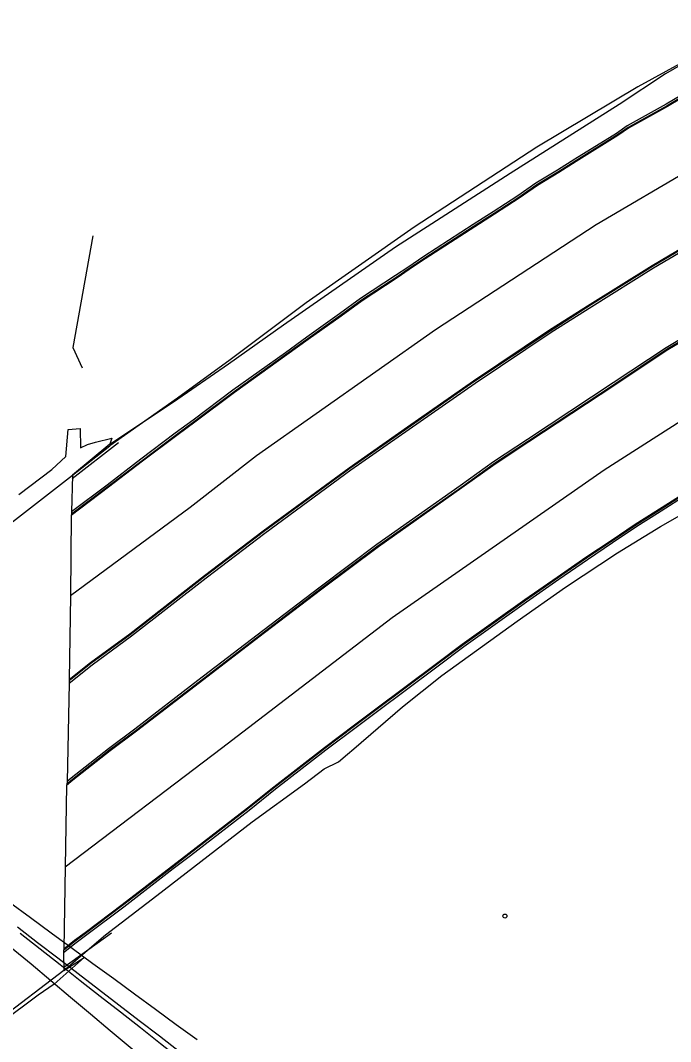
# Model space of a CAD drawing. Extents: x 368532 to 392481, y 10654822 to 10676899.
# Drawn here: x 390783 to 390903.8, y 10659022.5 to 10659212.1 of the extents above; entities that cross this region are included whole.
import ezdxf

# ---------------------------------------------------------------- set-up
doc = ezdxf.new("R2010")
doc.units = 0
for name, color, linetype in [('p_bridge deck', 7, 'Continuous'), ('p_Catenary', 7, 'Continuous'), ('p_dtm obscured area', 7, 'Continuous'), ('p_dtm retaining wall', 7, 'Continuous'), ('p_dtm sidewalk', 7, 'Continuous'), ('p_road - paved curb', 7, 'Continuous'), ('p_road conc barrier', 7, 'Continuous'), ('p_road guard rails', 7, 'Continuous'), ('p_road paint stripe', 7, 'Continuous'), ('p_structure unidentified', 7, 'Continuous')]:
    doc.layers.add(name, color=color, linetype=linetype)

msp = doc.modelspace()

# ---------------------------------------------------------------- linework, layer by layer
at = {"layer": 'p_bridge deck'}
for p, q in [((390742.01, 10659088.49), (390792.7, 10659127.64)), ((390792.7, 10659127.64), (390792.51, 10659120.85)), ((390792.48, 10659120.2), (390792.32, 10659105.28)), ((390792.5, 10659120.4), (390792.48, 10659120.2)), ((390792.51, 10659120.85), (390792.5, 10659120.4)), ((390792.32, 10659105.28), (390792.09, 10659089.72)), ((390792.09, 10659089.72), (390792.09, 10659089.53)), ((390792.08, 10659089.07), (390791.72, 10659070.78)), ((390792.09, 10659089.53), (390792.08, 10659089.07)), ((390791.72, 10659070.78), (390791.64, 10659070.26)), ((390791.61, 10659070.04), (390791.34, 10659054.95)), ((390791.64, 10659070.26), (390791.61, 10659070.04)), ((390791.34, 10659054.95), (390791.08, 10659039.69)), ((390791.08, 10659039.69), (390791.06, 10659039.48)), ((390791.06, 10659039.48), (390791.07, 10659039.04)), ((390791.07, 10659039.04), (390791.1, 10659035.71)), ((390791.1, 10659035.71), (390745.71, 10659001.1))]:
    msp.add_line(p, q, dxfattribs=at)
at = {"layer": 'p_Catenary'}
for points in [[(390781.03, 10659048.35), (390784.9, 10659045.52), (390788.77, 10659042.68), (390792.64, 10659039.85), (390796.51, 10659037.01), (390800.38, 10659034.18), (390804.25, 10659031.34), (390808.13, 10659028.51), (390812, 10659025.67), (390815.87, 10659022.84)], [(390782.48, 10659043.8), (390786.24, 10659040.9), (390790.01, 10659038.01), (390793.78, 10659035.11), (390797.55, 10659032.22), (390801.32, 10659029.32), (390805.08, 10659026.42), (390808.85, 10659023.53), (390812.62, 10659020.63)], [(390783.01, 10659042.64), (390786.73, 10659039.71), (390790.45, 10659036.78), (390794.16, 10659033.85), (390797.88, 10659030.93), (390801.6, 10659028), (390805.32, 10659025.07), (390809.04, 10659022.14), (390812.76, 10659019.22)], [(390781.32, 10659039.98), (390785.01, 10659036.89), (390788.69, 10659033.81), (390792.37, 10659030.72), (390796.05, 10659027.63), (390799.74, 10659024.55), (390803.42, 10659021.46), (390807.1, 10659018.38), (390810.78, 10659015.29)]]:
    msp.add_lwpolyline(points, dxfattribs=at)
at = {"layer": 'p_dtm obscured area'}
msp.add_lwpolyline([(390782.77, 10659124.05), (390788.87, 10659128.75), (390791.49, 10659131.12), (390791.9, 10659136.14), (390794.16, 10659136.31), (390794.22, 10659132.74), (390795.48, 10659133.35), (390796.98, 10659133.77), (390800.01, 10659134.54), (390799.65, 10659133.41), (390792.7, 10659127.64), (390792.51, 10659120.85), (390792.5, 10659120.4), (390792.48, 10659120.2), (390792.32, 10659105.28), (390792.09, 10659089.72), (390792.09, 10659089.53), (390792.08, 10659089.07), (390791.72, 10659070.78), (390791.64, 10659070.26), (390791.61, 10659070.04), (390791.34, 10659054.95), (390791.08, 10659039.69), (390791.06, 10659039.48), (390791.07, 10659039.04), (390791.1, 10659035.71), (390794.88, 10659038.07), (390789.29, 10659033.13), (390786.33, 10659031.13), (390779.49, 10659025.94)], dxfattribs=at)
at = {"layer": 'p_dtm retaining wall'}
for p, q in [((390796.52, 10659172.14), (390792.8, 10659151.38)), ((390792.8, 10659151.38), (390794.49, 10659147.6)), ((390792.7, 10659127.64), (390799.65, 10659133.13)), ((390791.1, 10659035.71), (390798.88, 10659042.35))]:
    msp.add_line(p, q, dxfattribs=at)
at = {"layer": 'p_dtm sidewalk'}
for p, q in [((390920.13, 10659212.12), (390897.73, 10659199.81)), ((390897.73, 10659199.81), (390878.97, 10659188.6)), ((390878.97, 10659188.6), (390856.15, 10659173.74)), ((390856.15, 10659173.74), (390836.13, 10659159.65)), ((390836.13, 10659159.65), (390821.97, 10659149.06)), ((390821.97, 10659149.06), (390812.24, 10659141.99)), ((390812.24, 10659141.99), (390799.65, 10659133.13))]:
    msp.add_line(p, q, dxfattribs=at)
at = {"layer": 'p_road - paved curb'}
for p, q in [((390909.41, 10659200.41), (390902.99, 10659196.55)), ((390909.58, 10659200.11), (390903.16, 10659196.25)), ((390909.66, 10659199.98), (390903.24, 10659196.12)), ((390902.99, 10659196.55), (390895.76, 10659192.52)), ((390903.16, 10659196.25), (390895.94, 10659192.22)), ((390903.24, 10659196.12), (390896.02, 10659192.09)), ((390895.76, 10659192.52), (390893.76, 10659191.15)), ((390895.94, 10659192.22), (390893.95, 10659190.86)), ((390896.02, 10659192.09), (390894.03, 10659190.73)), ((390893.76, 10659191.15), (390886.02, 10659186.33)), ((390893.95, 10659190.86), (390886.21, 10659186.04)), ((390894.03, 10659190.73), (390886.29, 10659185.91)), ((390886.02, 10659186.33), (390882.8, 10659184.31)), ((390886.21, 10659186.04), (390882.98, 10659184.01)), ((390886.29, 10659185.91), (390883.06, 10659183.88)), ((390882.8, 10659184.31), (390878.8, 10659181.87)), ((390882.98, 10659184.01), (390878.99, 10659181.58)), ((390883.06, 10659183.88), (390879.07, 10659181.45)), ((390878.8, 10659181.87), (390875.42, 10659179.56)), ((390878.99, 10659181.58), (390875.62, 10659179.26)), ((390879.07, 10659181.45), (390875.7, 10659179.14)), ((390875.42, 10659179.56), (390870.84, 10659176.57)), ((390875.62, 10659179.26), (390871.03, 10659176.28)), ((390875.7, 10659179.14), (390871.11, 10659176.15)), ((390870.84, 10659176.57), (390867.15, 10659174.2)), ((390871.03, 10659176.28), (390867.34, 10659173.91)), ((390871.11, 10659176.15), (390867.42, 10659173.78)), ((390900.4, 10659166.63), (390915.58, 10659175.6)), ((390900.48, 10659166.5), (390915.66, 10659175.47)), ((390900.66, 10659166.2), (390915.83, 10659175.17)), ((390867.15, 10659174.2), (390857.97, 10659168.27)), ((390867.34, 10659173.91), (390858.17, 10659167.98)), ((390867.42, 10659173.78), (390858.25, 10659167.85)), ((390857.97, 10659168.27), (390854.98, 10659166.25)), ((390858.17, 10659167.98), (390855.18, 10659165.96)), ((390858.25, 10659167.85), (390855.26, 10659165.84)), ((390854.98, 10659166.25), (390852.73, 10659164.74)), ((390855.18, 10659165.96), (390852.93, 10659164.44)), ((390855.26, 10659165.84), (390853.01, 10659164.32)), ((390888.88, 10659159.43), (390900.4, 10659166.63)), ((390888.96, 10659159.3), (390900.48, 10659166.5)), ((390889.15, 10659159.01), (390900.66, 10659166.2)), ((390852.73, 10659164.74), (390846.21, 10659160.46)), ((390852.93, 10659164.44), (390846.4, 10659160.17)), ((390853.01, 10659164.32), (390846.49, 10659160.05)), ((390846.21, 10659160.46), (390842.31, 10659157.62)), ((390846.4, 10659160.17), (390842.51, 10659157.33)), ((390846.49, 10659160.05), (390842.6, 10659157.21)), ((390881.34, 10659154.63), (390888.88, 10659159.43)), ((390881.42, 10659154.5), (390888.96, 10659159.3)), ((390881.61, 10659154.21), (390889.15, 10659159.01)), ((390842.31, 10659157.62), (390836.22, 10659153.29)), ((390842.51, 10659157.33), (390836.42, 10659153)), ((390842.6, 10659157.21), (390836.51, 10659152.88)), ((390867.2, 10659145.17), (390881.34, 10659154.63)), ((390867.28, 10659145.05), (390881.42, 10659154.5)), ((390867.48, 10659144.76), (390881.61, 10659154.21)), ((390910.58, 10659155.87), (390903, 10659151.34)), ((390910.76, 10659155.57), (390903.19, 10659151.05)), ((390910.84, 10659155.44), (390903.27, 10659150.92)), ((390836.22, 10659153.29), (390832.26, 10659150.4)), ((390836.42, 10659153), (390832.46, 10659150.11)), ((390836.51, 10659152.88), (390832.55, 10659149.99)), ((390832.26, 10659150.4), (390822.51, 10659143.44)), ((390903, 10659151.34), (390893.16, 10659144.82)), ((390903.19, 10659151.05), (390893.36, 10659144.53)), ((390903.27, 10659150.92), (390893.44, 10659144.4)), ((390832.46, 10659150.11), (390822.72, 10659143.16)), ((390832.55, 10659149.99), (390822.81, 10659143.04)), ((390854.96, 10659136.62), (390867.2, 10659145.17)), ((390855.05, 10659136.5), (390867.28, 10659145.05)), ((390855.25, 10659136.21), (390867.48, 10659144.76)), ((390893.16, 10659144.82), (390877.2, 10659134.29)), ((390822.51, 10659143.44), (390815.14, 10659137.91)), ((390822.72, 10659143.16), (390815.35, 10659137.63)), ((390822.81, 10659143.04), (390815.44, 10659137.51)), ((390893.36, 10659144.53), (390877.4, 10659134)), ((390893.44, 10659144.4), (390877.48, 10659133.87)), ((390815.14, 10659137.91), (390811.8, 10659135.44)), ((390815.35, 10659137.63), (390812.01, 10659135.16)), ((390815.44, 10659137.51), (390812.1, 10659135.04)), ((390811.8, 10659135.44), (390805.42, 10659130.64)), ((390844.12, 10659129.06), (390854.96, 10659136.62)), ((390844.21, 10659128.94), (390855.05, 10659136.5)), ((390844.41, 10659128.65), (390855.25, 10659136.21)), ((390812.01, 10659135.16), (390805.63, 10659130.36)), ((390812.1, 10659135.04), (390805.72, 10659130.24)), ((390877.2, 10659134.29), (390870.94, 10659130.12)), ((390877.4, 10659134), (390871.13, 10659129.83)), ((390877.48, 10659133.87), (390871.22, 10659129.71)), ((390805.42, 10659130.64), (390799.13, 10659125.83)), ((390805.63, 10659130.36), (390799.34, 10659125.55)), ((390805.72, 10659130.24), (390799.43, 10659125.43)), ((390870.94, 10659130.12), (390864.75, 10659125.7)), ((390871.13, 10659129.83), (390864.95, 10659125.41)), ((390871.22, 10659129.71), (390865.04, 10659125.29)), ((390828.12, 10659117.32), (390844.12, 10659129.06)), ((390828.21, 10659117.2), (390844.21, 10659128.94)), ((390828.42, 10659116.92), (390844.41, 10659128.65)), ((390799.13, 10659125.83), (390792.51, 10659120.85)), ((390799.43, 10659125.43), (390792.48, 10659120.2)), ((390799.34, 10659125.55), (390792.5, 10659120.4)), ((390864.75, 10659125.7), (390849.24, 10659114.77)), ((390864.95, 10659125.41), (390849.44, 10659114.49)), ((390865.04, 10659125.29), (390849.53, 10659114.37)), ((390901.09, 10659121.01), (390907.14, 10659124.85)), ((390901.17, 10659120.88), (390907.22, 10659124.72)), ((390901.36, 10659120.59), (390907.41, 10659124.43)), ((390897.25, 10659118.6), (390901.09, 10659121.01)), ((390897.33, 10659118.47), (390901.17, 10659120.88)), ((390897.52, 10659118.18), (390901.36, 10659120.59)), ((390892.75, 10659115.56), (390897.25, 10659118.6)), ((390892.83, 10659115.44), (390897.33, 10659118.47)), ((390893.03, 10659115.15), (390897.52, 10659118.18)), ((390817.23, 10659109.01), (390828.12, 10659117.32)), ((390817.32, 10659108.89), (390828.21, 10659117.2)), ((390817.54, 10659108.61), (390828.42, 10659116.92)), ((390849.24, 10659114.77), (390838.71, 10659106.9)), ((390849.44, 10659114.49), (390838.92, 10659106.62)), ((390849.53, 10659114.37), (390839.01, 10659106.5)), ((390888.08, 10659112.43), (390892.75, 10659115.56)), ((390888.16, 10659112.31), (390892.83, 10659115.44)), ((390888.36, 10659112.02), (390893.03, 10659115.15)), ((390882.74, 10659108.75), (390888.08, 10659112.43)), ((390882.83, 10659108.63), (390888.16, 10659112.31)), ((390883.02, 10659108.34), (390888.36, 10659112.02)), ((390803.35, 10659098.23), (390817.23, 10659109.01)), ((390803.44, 10659098.11), (390817.32, 10659108.89)), ((390876.75, 10659104.57), (390882.74, 10659108.75)), ((390803.65, 10659097.83), (390817.54, 10659108.61)), ((390838.71, 10659106.9), (390828.09, 10659098.77)), ((390876.84, 10659104.45), (390882.83, 10659108.63)), ((390877.04, 10659104.16), (390883.02, 10659108.34)), ((390838.92, 10659106.62), (390828.3, 10659098.49)), ((390839.01, 10659106.5), (390828.39, 10659098.37)), ((390865.1, 10659096.27), (390876.75, 10659104.57)), ((390865.19, 10659096.15), (390876.84, 10659104.45)), ((390865.39, 10659095.87), (390877.04, 10659104.16)), ((390796.05, 10659092.87), (390803.35, 10659098.23)), ((390796.14, 10659092.75), (390803.44, 10659098.11)), ((390796.35, 10659092.47), (390803.65, 10659097.83)), ((390828.09, 10659098.77), (390816.01, 10659089.53)), ((390828.3, 10659098.49), (390816.22, 10659089.25)), ((390828.39, 10659098.37), (390816.31, 10659089.13)), ((390860.32, 10659092.69), (390865.1, 10659096.27)), ((390860.41, 10659092.57), (390865.19, 10659096.15)), ((390860.62, 10659092.29), (390865.39, 10659095.87)), ((390792.08, 10659089.07), (390796.35, 10659092.47)), ((390792.09, 10659089.72), (390796.05, 10659092.87)), ((390792.09, 10659089.53), (390796.14, 10659092.75)), ((390848.81, 10659084.08), (390860.32, 10659092.69)), ((390848.9, 10659083.96), (390860.41, 10659092.57)), ((390849.11, 10659083.68), (390860.62, 10659092.29)), ((390816.01, 10659089.53), (390804.3, 10659080.51)), ((390816.22, 10659089.25), (390804.51, 10659080.23)), ((390816.31, 10659089.13), (390804.6, 10659080.11)), ((390845.08, 10659081.28), (390848.81, 10659084.08)), ((390845.17, 10659081.16), (390848.9, 10659083.96)), ((390845.38, 10659080.88), (390849.11, 10659083.68)), ((390804.3, 10659080.51), (390799.4, 10659076.87)), ((390804.51, 10659080.23), (390799.61, 10659076.59)), ((390839.5, 10659077.08), (390845.08, 10659081.28)), ((390839.59, 10659076.96), (390845.17, 10659081.16)), ((390839.8, 10659076.68), (390845.38, 10659080.88)), ((390804.6, 10659080.11), (390799.7, 10659076.47)), ((390799.4, 10659076.87), (390792.46, 10659071.41)), ((390799.61, 10659076.59), (390792.69, 10659071.14)), ((390799.7, 10659076.47), (390792.78, 10659071.02)), ((390830.14, 10659069.82), (390839.5, 10659077.08)), ((390830.23, 10659069.7), (390839.59, 10659076.96)), ((390830.45, 10659069.43), (390839.8, 10659076.68)), ((390792.78, 10659071.02), (390791.61, 10659070.04)), ((390792.69, 10659071.14), (390791.64, 10659070.26)), ((390792.46, 10659071.41), (390791.72, 10659070.78)), ((390825.19, 10659065.87), (390830.14, 10659069.82)), ((390825.28, 10659065.75), (390830.23, 10659069.7)), ((390825.5, 10659065.48), (390830.45, 10659069.43)), ((390814.3, 10659057.45), (390825.19, 10659065.87)), ((390814.39, 10659057.33), (390825.28, 10659065.75)), ((390814.61, 10659057.05), (390825.5, 10659065.48)), ((390811.13, 10659055), (390814.3, 10659057.45)), ((390811.22, 10659054.88), (390814.39, 10659057.33)), ((390811.44, 10659054.6), (390814.61, 10659057.05)), ((390801.94, 10659047.93), (390811.13, 10659055)), ((390802.03, 10659047.81), (390811.22, 10659054.88)), ((390802.24, 10659047.53), (390811.44, 10659054.6)), ((390795.05, 10659042.75), (390801.94, 10659047.93)), ((390795.14, 10659042.63), (390802.03, 10659047.81)), ((390795.35, 10659042.35), (390802.24, 10659047.53)), ((390793.1, 10659041.29), (390795.05, 10659042.75)), ((390793.19, 10659041.17), (390795.14, 10659042.63)), ((390793.41, 10659040.89), (390795.35, 10659042.35)), ((390791.06, 10659039.48), (390793.19, 10659041.17)), ((390791.07, 10659039.04), (390793.41, 10659040.89)), ((390791.08, 10659039.69), (390793.1, 10659041.29))]:
    msp.add_line(p, q, dxfattribs=at)
at = {"layer": 'p_road conc barrier'}
for p, q in [((390792.68, 10659127.04), (390801.25, 10659133.72)), ((390791.09, 10659036.33), (390799.97, 10659042.66))]:
    msp.add_line(p, q, dxfattribs=at)
at = {"layer": 'p_road guard rails'}
for p, q in [((390911.66, 10659207.35), (390902.88, 10659202.2)), ((390902.88, 10659202.2), (390894.23, 10659196.48)), ((390894.23, 10659196.48), (390874, 10659183.7)), ((390874, 10659183.7), (390852.72, 10659170.01)), ((390852.72, 10659170.01), (390831.93, 10659155.54)), ((390831.93, 10659155.54), (390821.71, 10659148.31)), ((390821.71, 10659148.31), (390811.48, 10659141.25)), ((390811.48, 10659141.25), (390799.65, 10659133.38)), ((390901.91, 10659118.11), (390914.39, 10659125.23)), ((390893.95, 10659113.25), (390901.91, 10659118.11)), ((390884.32, 10659106.9), (390893.95, 10659113.25)), ((390875.29, 10659100.53), (390884.32, 10659106.9)), ((390861.29, 10659090.49), (390875.29, 10659100.53)), ((390854, 10659084.65), (390861.29, 10659090.49)), ((390844.99, 10659076.87), (390854, 10659084.65)), ((390843.8, 10659075.84), (390844.99, 10659076.87)), ((390842.1, 10659074.46), (390843.8, 10659075.84)), ((390835.78, 10659070.37), (390839.48, 10659073.15)), ((390839.48, 10659073.15), (390842.1, 10659074.46)), ((390826.08, 10659063.27), (390835.78, 10659070.37)), ((390808.38, 10659049.63), (390826.08, 10659063.27)), ((390798.82, 10659042.32), (390808.38, 10659049.63))]:
    msp.add_line(p, q, dxfattribs=at)
at = {"layer": 'p_road paint stripe'}
for p, q in [((390924.36, 10659194.34), (390889.97, 10659174.13)), ((390889.97, 10659174.13), (390860.14, 10659154.66)), ((390860.14, 10659154.66), (390826.91, 10659131.24)), ((390891.47, 10659128.66), (390907.29, 10659138.78)), ((390826.91, 10659131.24), (390814.59, 10659121.67)), ((390852.07, 10659101.23), (390891.47, 10659128.66)), ((390814.59, 10659121.67), (390792.32, 10659105.28)), ((390820.38, 10659077), (390852.07, 10659101.23)), ((390791.34, 10659054.95), (390820.38, 10659077))]:
    msp.add_line(p, q, dxfattribs=at)
at = {"layer": 'p_structure unidentified'}
msp.add_circle((390873.03, 10659045.79), 0.375, dxfattribs=at)

doc.saveas('drawing.dxf')
